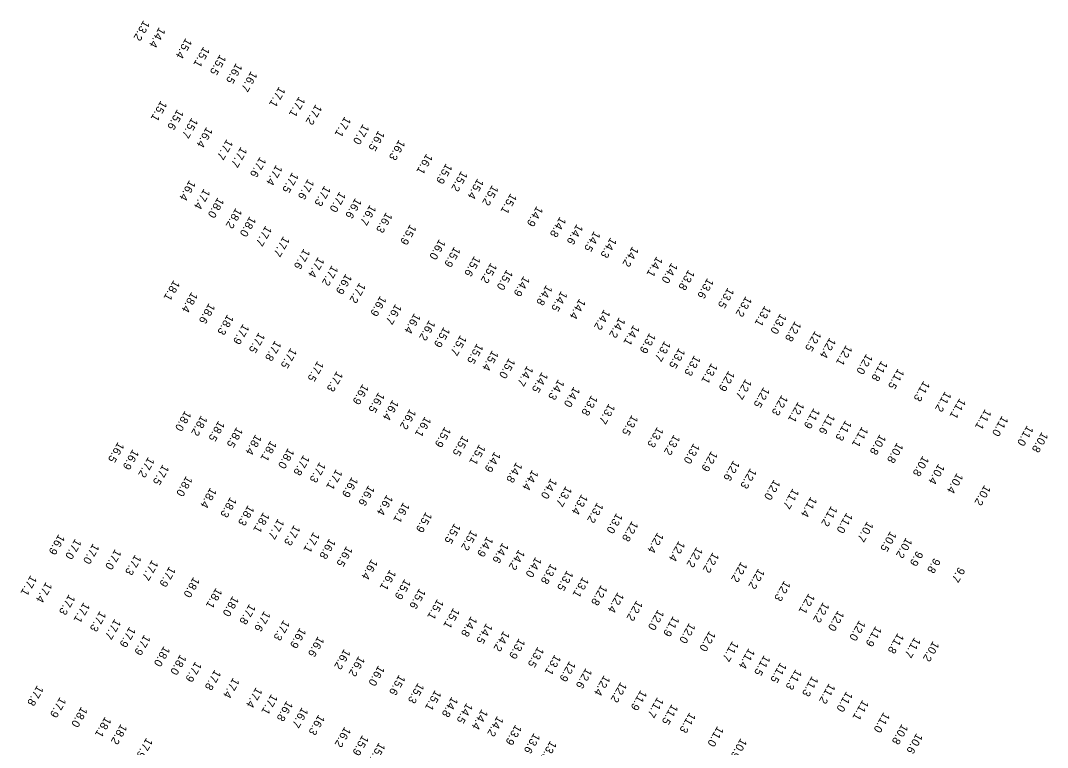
# Model space of a CAD drawing. Extents: x 1023796 to 1112670, y 656573 to 837340.
# Drawn here: x 1032422 to 1033064, y 791940 to 792395 of the extents above; entities that cross this region are included whole.
import ezdxf

# ---------------------------------------------------------------- set-up
doc = ezdxf.new("R2010")
doc.units = 0
doc.layers.add('V-TOPO-SOUN', color=7, linetype='Continuous')

msp = doc.modelspace()

# ---------------------------------------------------------------- texts
at = {"layer": 'V-TOPO-SOUN'}
for s, p in [('13.2 ', (1032499.27, 792395)), ('14.4 ', (1032509.02, 792390.68)), ('15.4 ', (1032525.59, 792383.89)), ('15.1 ', (1032536.69, 792378.55)), ('15.5 ', (1032546.93, 792373.61)), ('16.5 ', (1032557.05, 792368.25)), ('16.7 ', (1032566.4, 792363.23)), ('17.1 ', (1032583.91, 792353.59)), ('17.1 ', (1032596.31, 792347.38)), ('15.1 ', (1032510.05, 792344.79)), ('17.2 ', (1032606.78, 792342.52)), ('15.6 ', (1032520.35, 792339.39)), ('15.7 ', (1032529.36, 792334.14)), ('17.1 ', (1032624.88, 792334.88)), ('16.4 ', (1032538.57, 792328.34)), ('17.0 ', (1032636.29, 792330.24)), ('16.5 ', (1032645.93, 792326.14)), ('17.7 ', (1032551.21, 792320.71)), ('17.7 ', (1032560.05, 792315.95)), ('16.3 ', (1032658.74, 792320.37)), ('17.6 ', (1032571.97, 792309.71)), ('16.1 ', (1032675.94, 792311.68)), ('17.4 ', (1032582.08, 792304.7)), ('15.9 ', (1032688.15, 792305.58)), ('17.5 ', (1032592.13, 792300)), ('17.6 ', (1032601.89, 792295.86)), ('15.2 ', (1032697.68, 792300.88)), ('15.4 ', (1032707.81, 792296.14)), ('16.4 ', (1032527.9, 792295.13)), ('17.4 ', (1032536.96, 792289.77)), ('17.3 ', (1032612.24, 792291.69)), ('15.2 ', (1032716.97, 792292.05)), ('18.0 ', (1032545.62, 792284.36)), ('17.0 ', (1032621.67, 792287.95)), ('16.6 ', (1032631.53, 792284.01)), ('15.1 ', (1032728.47, 792286.89)), ('18.2 ', (1032556.86, 792277.76)), ('16.7 ', (1032640.64, 792279.76)), ('14.9 ', (1032744.8, 792278.98)), ('18.0 ', (1032565.59, 792272.59)), ('16.3 ', (1032650.74, 792275.06)), ('14.8 ', (1032759.22, 792272.24)), ('17.7 ', (1032575.49, 792266.7)), ('15.9 ', (1032665.74, 792267.54)), ('14.6 ', (1032769.78, 792267.72)), ('14.5 ', (1032780.64, 792263.34)), ('17.7 ', (1032586.56, 792260.12)), ('16.0 ', (1032683.94, 792258.3)), ('14.3 ', (1032790.85, 792259.32)), ('17.6 ', (1032599.36, 792252.33)), ('15.9 ', (1032693.26, 792253.58)), ('14.2 ', (1032804.55, 792253.78)), ('17.4 ', (1032608.25, 792247.16)), ('15.6 ', (1032705.79, 792247.79)), ('14.1 ', (1032819.63, 792247.49)), ('17.2 ', (1032616.9, 792241.97)), ('15.2 ', (1032716.1, 792243.52)), ('15.0 ', (1032726.01, 792239.28)), ('14.0 ', (1032828.93, 792243.54)), ('13.8 ', (1032839.5, 792239.18)), ('18.1 ', (1032518.07, 792232.69)), ('16.9 ', (1032625.52, 792236.67)), ('14.9 ', (1032736.59, 792235.29)), ('13.6 ', (1032851.35, 792233.94)), ('18.4 ', (1032529.24, 792225.29)), ('17.2 ', (1032634.1, 792231.13)), ('14.8 ', (1032750.72, 792229.67)), ('14.5 ', (1032760.07, 792225.93)), ('13.5 ', (1032864.11, 792227.96)), ('16.9 ', (1032647.08, 792222.9)), ('14.4 ', (1032771.45, 792221.13)), ('13.2 ', (1032875.26, 792222.6)), ('18.6 ', (1032540.06, 792218.29)), ('16.7 ', (1032656.59, 792217.84)), ('16.4 ', (1032668.35, 792212.05)), ('14.2 ', (1032786.8, 792214.39)), ('13.1 ', (1032887.16, 792216.7)), ('18.3 ', (1032551.65, 792211.23)), ('16.2 ', (1032677.61, 792207.72)), ('14.2 ', (1032796.26, 792209.43)), ('13.0 ', (1032896.88, 792211.84)), ('12.8 ', (1032906.05, 792207.11)), ('17.9 ', (1032561.36, 792205.36)), ('17.5 ', (1032571.21, 792199.99)), ('15.9 ', (1032686.75, 792203.46)), ('14.1 ', (1032805.2, 792204.72)), ('13.9 ', (1032815.25, 792199.73)), ('12.5 ', (1032918.54, 792201)), ('17.8 ', (1032581.38, 792194.97)), ('15.7 ', (1032697.1, 792198.36)), ('15.5 ', (1032707.5, 792193.18)), ('13.7 ', (1032824.6, 792194.73)), ('12.4 ', (1032927.7, 792196.77)), ('17.5 ', (1032591.12, 792190.36)), ('15.4 ', (1032717.01, 792188.85)), ('13.5 ', (1032833.59, 792190.28)), ('12.1 ', (1032937.94, 792192.16)), ('12.0 ', (1032950.62, 792186.65)), ('17.5 ', (1032607.92, 792182.21)), ('15.0 ', (1032727.48, 792184.05)), ('13.3 ', (1032843.17, 792185.7)), ('13.1 ', (1032853.84, 792180.85)), ('11.8 ', (1032960.03, 792182.37)), ('17.3 ', (1032619.91, 792175.83)), ('14.7 ', (1032738.76, 792179.23)), ('14.5 ', (1032747.95, 792175.24)), ('12.9 ', (1032864.57, 792176.03)), ('11.5 ', (1032970.35, 792177.43)), ('16.9 ', (1032636.03, 792167.78)), ('14.3 ', (1032758.2, 792170.68)), ('12.7 ', (1032875.16, 792170.97)), ('11.3 ', (1032986.37, 792169.74)), ('16.5 ', (1032645.94, 792162.65)), ('14.0 ', (1032767.94, 792166.13)), ('13.8 ', (1032778.95, 792160.81)), ('12.5 ', (1032886.41, 792165.86)), ('12.3 ', (1032897.76, 792160.96)), ('11.2 ', (1032999.77, 792163.21)), ('16.4 ', (1032654.78, 792157.95)), ('13.7 ', (1032789.81, 792155.57)), ('12.1 ', (1032907.95, 792156.65)), ('11.1 ', (1033008.84, 792158.88)), ('18.0 ', (1032525.17, 792151.15)), ('18.2 ', (1032535.28, 792148.17)), ('16.2 ', (1032665.55, 792152.25)), ('13.5 ', (1032804.21, 792148.51)), ('11.9 ', (1032917.77, 792152.71)), ('11.6 ', (1032927.14, 792149.2)), ('11.1 ', (1033024.77, 792152.13)), ('11.0 ', (1033035.34, 792147.93)), ('18.5 ', (1032546.06, 792144.81)), ('16.1 ', (1032674.98, 792147.52)), ('11.3 ', (1032937.57, 792145.17)), ('11.0 ', (1033051.02, 792141.9)), ('18.5 ', (1032557.41, 792140.93)), ('18.4 ', (1032569.18, 792136.32)), ('15.9 ', (1032687.33, 792141.06)), ('15.5 ', (1032698.45, 792135.62)), ('13.3 ', (1032820.04, 792140.99)), ('13.2 ', (1032830.44, 792136.19)), ('11.1 ', (1032947.87, 792141.15)), ('10.8 ', (1032958.99, 792136.39)), ('10.8 ', (1033060.2, 792137.84)), ('16.5 ', (1032483.29, 792131.58)), ('18.1 ', (1032578.56, 792132.4)), ('15.1 ', (1032708.9, 792130.11)), ('13.0 ', (1032842.73, 792130.78)), ('10.8 ', (1032969.77, 792131.2)), ('16.9 ', (1032492.5, 792127.07)), ('17.2 ', (1032502.19, 792122.2)), ('18.0 ', (1032589.49, 792127.75)), ('17.8 ', (1032599.11, 792123.49)), ('14.9 ', (1032718.43, 792125.54)), ('12.9 ', (1032853.81, 792125.94)), ('10.8 ', (1032985.83, 792122.94)), ('17.5 ', (1032511.29, 792117.52)), ('17.3 ', (1032609.19, 792119.02)), ('14.8 ', (1032731.98, 792118.96)), ('12.6 ', (1032867.6, 792120.07)), ('10.4 ', (1032995.63, 792117.96)), ('18.0 ', (1032525.92, 792110.38)), ('17.1 ', (1032619.55, 792114.57)), ('16.9 ', (1032629.35, 792109.77)), ('14.4 ', (1032741.99, 792114.23)), ('12.3 ', (1032878.17, 792115.2)), ('10.4 ', (1033007.16, 792112.25)), ('18.4 ', (1032540.98, 792103.09)), ('16.6 ', (1032639.69, 792104.53)), ('14.0 ', (1032753.59, 792108.87)), ('13.7 ', (1032762.89, 792104.02)), ('12.0 ', (1032892.95, 792108.15)), ('10.2 ', (1033024.35, 792104.72)), ('18.3 ', (1032553.48, 792097.22)), ('16.4 ', (1032651.13, 792098.65)), ('13.4 ', (1032772.81, 792099)), ('11.7 ', (1032904.68, 792102.58)), ('11.4 ', (1032915.92, 792097.41)), ('18.3 ', (1032564.5, 792092.13)), ('16.1 ', (1032661.49, 792093.92)), ('13.2 ', (1032782.53, 792093.78)), ('11.2 ', (1032928.68, 792091.67)), ('18.1 ', (1032574.04, 792087.7)), ('15.9 ', (1032675.54, 792087.87)), ('13.0 ', (1032794.58, 792087.21)), ('11.0 ', (1032938.25, 792087.4)), ('17.7 ', (1032583.22, 792083.68)), ('17.3 ', (1032593.25, 792079.76)), ('15.5 ', (1032693.38, 792080.81)), ('12.8 ', (1032804.25, 792082.23)), ('10.7 ', (1032951.14, 792081.97)), ('16.9 ', (1032446.24, 792073.96)), ('17.0 ', (1032456.58, 792071.14)), ('17.1 ', (1032605.38, 792075.31)), ('16.8 ', (1032615.3, 792071.3)), ('15.2 ', (1032703.79, 792076.65)), ('14.9 ', (1032713.73, 792072.64)), ('12.4 ', (1032820.17, 792075.07)), ('10.5 ', (1032965.56, 792075.88)), ('10.2 ', (1032975.37, 792071.83)), ('17.0 ', (1032467.73, 792068.19)), ('17.0 ', (1032481.51, 792064.68)), ('16.5 ', (1032625.96, 792066.52)), ('14.6 ', (1032723.38, 792068.7)), ('12.4 ', (1032833.5, 792069.81)), ('12.2 ', (1032844.6, 792066.03)), ('17.3 ', (1032494.01, 792061.26)), ('16.4 ', (1032641.6, 792058.44)), ('14.2 ', (1032733.5, 792064.4)), ('14.0 ', (1032744.05, 792059.79)), ('12.2 ', (1032854.71, 792062.69)), ('9.9', (1032982.09, 792063.62)), ('9.8', (1032992.92, 792059.19)), ('17.7 ', (1032504.55, 792057.92)), ('17.9 ', (1032515.37, 792053.86)), ('16.1 ', (1032653.07, 792051.8)), ('13.8 ', (1032753.52, 792055.63)), ('12.2 ', (1032872.37, 792056.8)), ('12.2 ', (1032883.18, 792052.54)), ('9.7', (1033008.21, 792053.51)), ('17.1 ', (1032428.77, 792048.38)), ('18.0 ', (1032530.46, 792047.27)), ('15.9 ', (1032662.28, 792045.99)), ('13.5 ', (1032763.71, 792051.41)), ('13.1 ', (1032773.45, 792047.29)), ('17.4 ', (1032438.31, 792044.08)), ('18.1 ', (1032544.48, 792040.46)), ('15.6 ', (1032671.52, 792040.13)), ('12.8 ', (1032784.97, 792042.29)), ('12.3 ', (1032899.33, 792044.96)), ('17.3 ', (1032452.7, 792036.4)), ('18.0 ', (1032554.9, 792035.4)), ('15.1 ', (1032682.74, 792033.5)), ('12.4 ', (1032795.35, 792037.73)), ('12.2 ', (1032807.1, 792032.59)), ('12.1 ', (1032914.59, 792037.02)), ('17.1 ', (1032461.88, 792031.44)), ('17.3 ', (1032472, 792025.98)), ('17.8 ', (1032565.37, 792030.44)), ('17.6 ', (1032574.63, 792026.04)), ('15.1 ', (1032692.76, 792027.98)), ('12.0 ', (1032820.43, 792026.84)), ('12.2 ', (1032923.61, 792031.53)), ('12.0 ', (1032932.86, 792026.29)), ('17.7 ', (1032481.24, 792021.1)), ('17.3 ', (1032586.7, 792020.39)), ('14.8 ', (1032703.73, 792022.74)), ('11.9 ', (1032829.96, 792022.86)), ('12.0 ', (1032946.19, 792020.21)), ('17.9 ', (1032490.48, 792016.15)), ('16.9 ', (1032596.88, 792015.55)), ('14.5 ', (1032713.29, 792018.37)), ('14.2 ', (1032724.03, 792013.58)), ('12.0 ', (1032840.01, 792018.58)), ('12.0 ', (1032852.6, 792013.58)), ('11.9 ', (1032956.38, 792016.57)), ('17.9 ', (1032499.71, 792011.19)), ('16.6 ', (1032608.19, 792010.22)), ('13.9 ', (1032733.67, 792008.88)), ('11.7 ', (1032866.95, 792007.25)), ('11.8 ', (1032970.18, 792012.2)), ('11.7 ', (1032980.63, 792009.6)), ('10.2 ', (1032992.2, 792007.24)), ('18.0 ', (1032511.94, 792004.11)), ('16.2 ', (1032624.54, 792002.34)), ('13.5 ', (1032745.42, 792003.62)), ('11.4 ', (1032877.13, 792002.74)), ('18.0 ', (1032522.17, 791998.9)), ('17.9 ', (1032531.63, 791994.46)), ('16.2 ', (1032633.6, 791997.9)), ('13.1 ', (1032756.04, 791998.81)), ('12.9 ', (1032765.2, 791994.7)), ('11.5 ', (1032886.77, 791998.43)), ('11.5 ', (1032896.91, 791993.91)), ('17.8 ', (1032543.74, 791989.36)), ('16.0 ', (1032645.91, 791992)), ('12.6 ', (1032775.44, 791990.38)), ('11.3 ', (1032906.44, 791989.61)), ('17.4 ', (1032555.24, 791984.38)), ('15.6 ', (1032658.84, 791986.24)), ('15.3 ', (1032670.6, 791981.1)), ('12.4 ', (1032786.78, 791985.88)), ('12.2 ', (1032797.19, 791981.65)), ('11.3 ', (1032916.72, 791985.39)), ('17.8 ', (1032432.88, 791979.58)), ('17.4 ', (1032569.54, 791978.39)), ('15.1 ', (1032681.3, 791976.62)), ('11.9 ', (1032809.71, 791976.66)), ('11.2 ', (1032927.32, 791980.83)), ('11.0 ', (1032938.16, 791975.8)), ('17.9 ', (1032447.04, 791972.22)), ('17.1 ', (1032579.1, 791974.16)), ('16.8 ', (1032588.63, 791969.91)), ('14.8 ', (1032691.73, 791972.46)), ('14.5 ', (1032700.98, 791968.6)), ('11.7 ', (1032820.1, 791972.17)), ('11.1 ', (1032948.26, 791970.52)), ('18.0 ', (1032460.37, 791966.2)), ('16.7 ', (1032598.2, 791965.87)), ('14.4 ', (1032710.45, 791964.69)), ('11.5 ', (1032829.13, 791967.81)), ('11.3 ', (1032840.2, 791962.6)), ('11.0 ', (1032961.39, 791962.81)), ('18.1 ', (1032475.23, 791959.97)), ('18.2 ', (1032485.1, 791955.45)), ('16.3 ', (1032608.57, 791961.31)), ('14.2 ', (1032720.14, 791960.4)), ('10.8 ', (1032972.78, 791955.44)), ('16.2 ', (1032624.85, 791953.7)), ('13.9 ', (1032731.54, 791955.06)), ('13.6 ', (1032743.01, 791949.77)), ('11.0 ', (1032857.61, 791954.08)), ('10.6 ', (1032981.91, 791949.68)), ('17.9 ', (1032501.06, 791946.81)), ('15.9 ', (1032635.93, 791948.52)), ('15.7 ', (1032646.28, 791943.84)), ('13.3 ', (1032753.3, 791945.02)), ('10.9 ', (1032872.14, 791946.53))]:
    msp.add_text(s, height=5, rotation=240, dxfattribs=at).set_placement(p)

doc.saveas('drawing.dxf')
